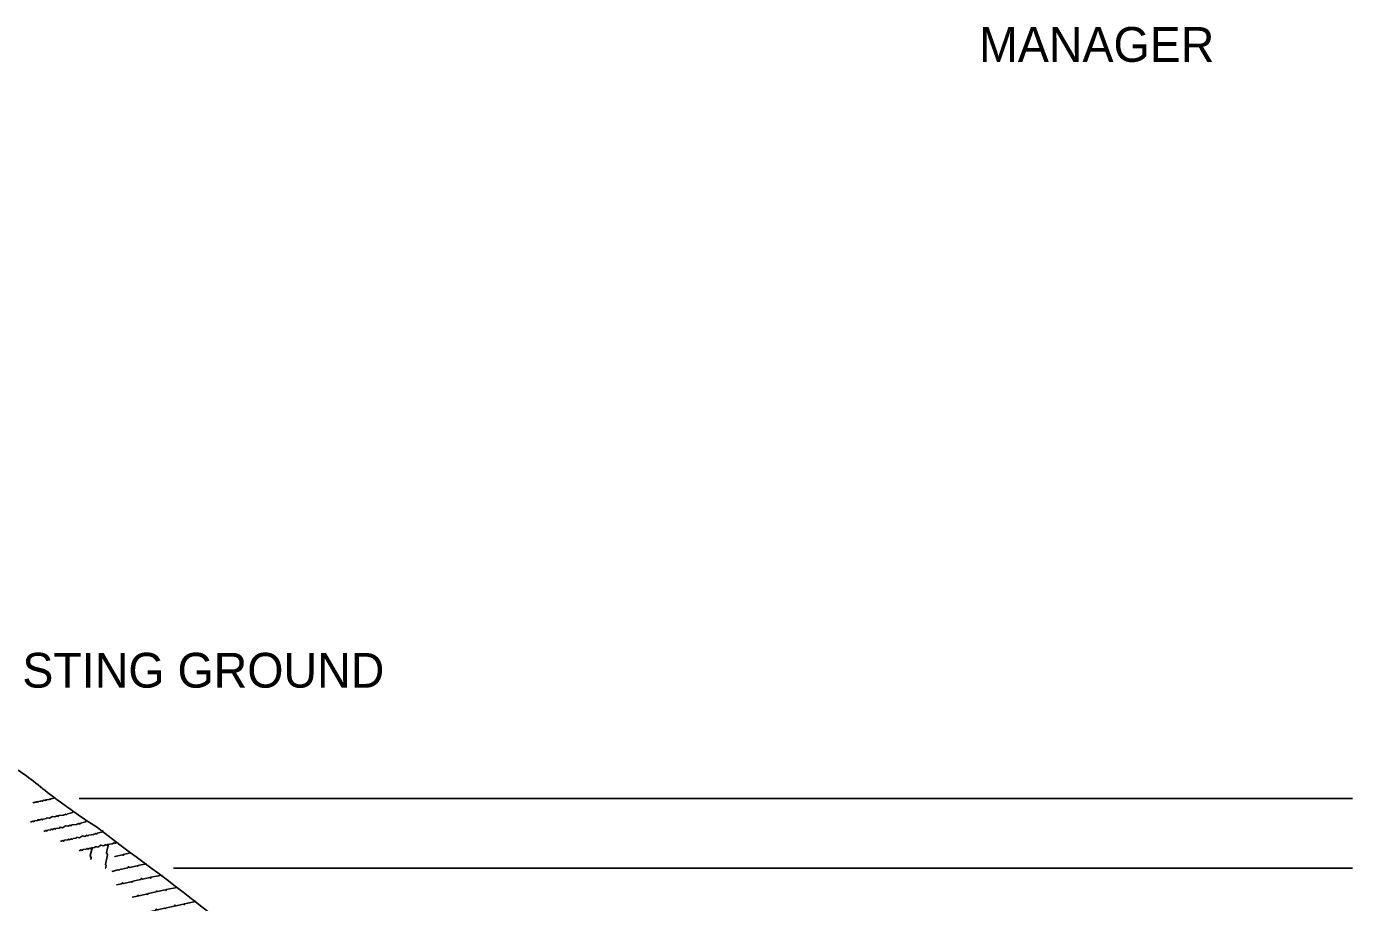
# Model space of a CAD drawing. Extents: x 49991.4 to 50021, y 49987.6 to 50011.4.
# Drawn here: x 50001.509 to 50003.795, y 49990.858 to 49992.369 of the extents above; entities that cross this region are included whole.
import ezdxf

# ---------------------------------------------------------------- set-up
doc = ezdxf.new("R2010")
doc.units = 0
doc.layers.add('Level 1', color=7, linetype='Continuous')
doc.layers.add('Level 2', color=7, linetype='Continuous')

msp = doc.modelspace()

# ---------------------------------------------------------------- linework, layer by layer
at = {"layer": 'Level 1'}
for p, q in [((50001.5997, 49991.0372), (50003.795, 49991.0372)), ((50001.7626, 49990.9172), (50003.795, 49990.9172))]:
    msp.add_line(p, q, dxfattribs=at)
for points in [[(50001.556, 49991.0391), (50001.5562, 49991.0377), (50001.5515, 49991.0365), (50001.5509, 49991.0357), (50001.5501, 49991.0363), (50001.5482, 49991.0354), (50001.544, 49991.035), (50001.5434, 49991.0342), (50001.5427, 49991.0348), (50001.5407, 49991.0339), (50001.5386, 49991.0343), (50001.536, 49991.0326), (50001.5339, 49991.0331), (50001.5332, 49991.0323), (50001.5305, 49991.032), (50001.5299, 49991.0313), (50001.5291, 49991.0319), (50001.5272, 49991.0309), (50001.5264, 49991.0315), (50001.5258, 49991.0308), (50001.5231, 49991.0305), (50001.5224, 49991.0297), (50001.5217, 49991.0303), (50001.5197, 49991.0294)], [(50001.5886, 49991.0158), (50001.5888, 49991.0131), (50001.5794, 49991.0106), (50001.5782, 49991.0091), (50001.5767, 49991.0103), (50001.5728, 49991.0085), (50001.5645, 49991.0075), (50001.5633, 49991.006), (50001.5618, 49991.0072), (50001.5579, 49991.0053), (50001.5536, 49991.0062), (50001.5484, 49991.0029), (50001.5441, 49991.0038), (50001.5429, 49991.0023), (50001.5375, 49991.0016), (50001.5363, 49991.0001), (50001.5347, 49991.0013), (50001.5308, 49990.9995), (50001.5293, 49991.0007), (50001.5281, 49990.9991), (50001.5226, 49990.9985), (50001.5214, 49990.997), (50001.5199, 49990.9982), (50001.5159, 49990.9963)], [(50001.6112, 49990.9997), (50001.6115, 49990.997), (50001.602, 49990.9945), (50001.6008, 49990.993), (50001.5993, 49990.9942), (50001.5954, 49990.9923), (50001.5872, 49990.9914), (50001.5859, 49990.9899), (50001.5844, 49990.9911), (50001.5805, 49990.9893), (50001.5762, 49990.9902), (50001.5711, 49990.9867), (50001.5668, 49990.9877), (50001.5656, 49990.9861), (50001.5601, 49990.9855), (50001.5589, 49990.984), (50001.5574, 49990.9852), (50001.5535, 49990.9833), (50001.5519, 49990.9846), (50001.5507, 49990.9831), (50001.5452, 49990.9824), (50001.544, 49990.9809), (50001.5425, 49990.9821), (50001.5386, 49990.9802)], [(50001.6402, 49990.9823), (50001.6405, 49990.9795), (50001.6311, 49990.9771), (50001.6299, 49990.9756), (50001.6284, 49990.9768), (50001.6244, 49990.9749), (50001.6162, 49990.974), (50001.615, 49990.9724), (50001.6135, 49990.9736), (50001.6095, 49990.9718), (50001.6053, 49990.9727), (50001.6001, 49990.9693), (50001.5959, 49990.9702), (50001.5947, 49990.9687), (50001.5892, 49990.968), (50001.588, 49990.9666), (50001.5864, 49990.9678), (50001.5825, 49990.9659), (50001.5809, 49990.9672), (50001.5797, 49990.9656), (50001.5743, 49990.965), (50001.5731, 49990.9634), (50001.5715, 49990.9646), (50001.5676, 49990.9628)], [(50001.6157, 49990.9968), (50001.6299, 49990.988), (50001.6697, 49990.9573)], [(50001.6644, 49990.9614), (50001.6644, 49990.9614), (50001.6631, 49990.961), (50001.6619, 49990.9595), (50001.6604, 49990.9607), (50001.6564, 49990.9588), (50001.6482, 49990.9579), (50001.647, 49990.9563), (50001.6455, 49990.9576), (50001.6415, 49990.9557), (50001.6372, 49990.9566), (50001.6321, 49990.9533), (50001.6279, 49990.9542), (50001.6267, 49990.9526), (50001.6211, 49990.952), (50001.6199, 49990.9505), (50001.6184, 49990.9517), (50001.6145, 49990.9499), (50001.613, 49990.9511), (50001.6117, 49990.9495), (50001.6063, 49990.9489), (50001.6051, 49990.9474), (50001.6035, 49990.9486), (50001.5996, 49990.9467)], [(50001.6506, 49990.9585), (50001.6467, 49990.9442), (50001.6485, 49990.9402), (50001.645, 49990.9232), (50001.6465, 49990.922), (50001.6456, 49990.9177), (50001.6445, 49990.9164)], [(50001.6228, 49990.9532), (50001.6188, 49990.9389), (50001.6207, 49990.9349), (50001.62, 49990.9316)], [(50001.6884, 49990.9431), (50001.6761, 49990.9406), (50001.6757, 49990.9389), (50001.6744, 49990.9399), (50001.6613, 49990.9369), (50001.6605, 49990.9377)], [(50001.7161, 49990.9245), (50001.7011, 49990.9217), (50001.7007, 49990.9199), (50001.6995, 49990.9209), (50001.6863, 49990.918), (50001.6847, 49990.9194), (50001.6836, 49990.9176), (50001.6701, 49990.9148), (50001.6688, 49990.9132), (50001.667, 49990.9139), (50001.6562, 49990.9114)], [(50001.7426, 49990.9051), (50001.7234, 49990.9014), (50001.7231, 49990.8996), (50001.7218, 49990.9006), (50001.7087, 49990.8978), (50001.707, 49990.8991), (50001.706, 49990.8974), (50001.6925, 49990.8946), (50001.6912, 49990.8929), (50001.6893, 49990.8936), (50001.6762, 49990.8906), (50001.6746, 49990.8918), (50001.6736, 49990.89), (50001.6644, 49990.8882)], [(50001.7686, 49990.8837), (50001.75, 49990.88), (50001.7495, 49990.8783), (50001.7483, 49990.8793), (50001.7351, 49990.8764), (50001.7335, 49990.8777), (50001.7324, 49990.876), (50001.7189, 49990.8732), (50001.7177, 49990.8716), (50001.7158, 49990.8722), (50001.7028, 49990.8693), (50001.7011, 49990.8703), (50001.7001, 49990.8686), (50001.691, 49990.8668)], [(50001.8007, 49990.8593), (50001.7815, 49990.8556), (50001.781, 49990.8538), (50001.7798, 49990.8549), (50001.7666, 49990.8519), (50001.765, 49990.8532), (50001.7639, 49990.8515), (50001.7505, 49990.8486), (50001.7492, 49990.8471), (50001.7473, 49990.8478), (50001.7343, 49990.8448), (50001.7326, 49990.846), (50001.7316, 49990.8441), (50001.7225, 49990.8423)]]:
    msp.add_lwpolyline(points, dxfattribs=at)
for points in [[(50000.8753, 49991.1093), (50001.0614, 49991.1135), (50001.2517, 49991.1009), (50001.3638, 49991.0966), (50001.4442, 49991.1051), (50001.4781, 49991.0945), (50001.5454, 49991.0476), (50001.6157, 49990.9968)], [(50001.6697, 49990.9573), (50001.8181, 49990.8449), (50001.944, 49990.737), (50002.0219, 49990.669), (50002.1128, 49990.6004), (50002.1151, 49990.5986)]]:
    msp.add_spline(points, degree=3, dxfattribs=at)

# ---------------------------------------------------------------- texts
at = {"layer": 'Level 2'}
for s, p in [('MANAGER', (50003.1512, 49992.3077)), ('EXISTING GROUND', (50001.3725, 49991.2283))]:
    msp.add_text(s, height=0.06, dxfattribs=at).set_placement(p)

doc.saveas('drawing.dxf')
